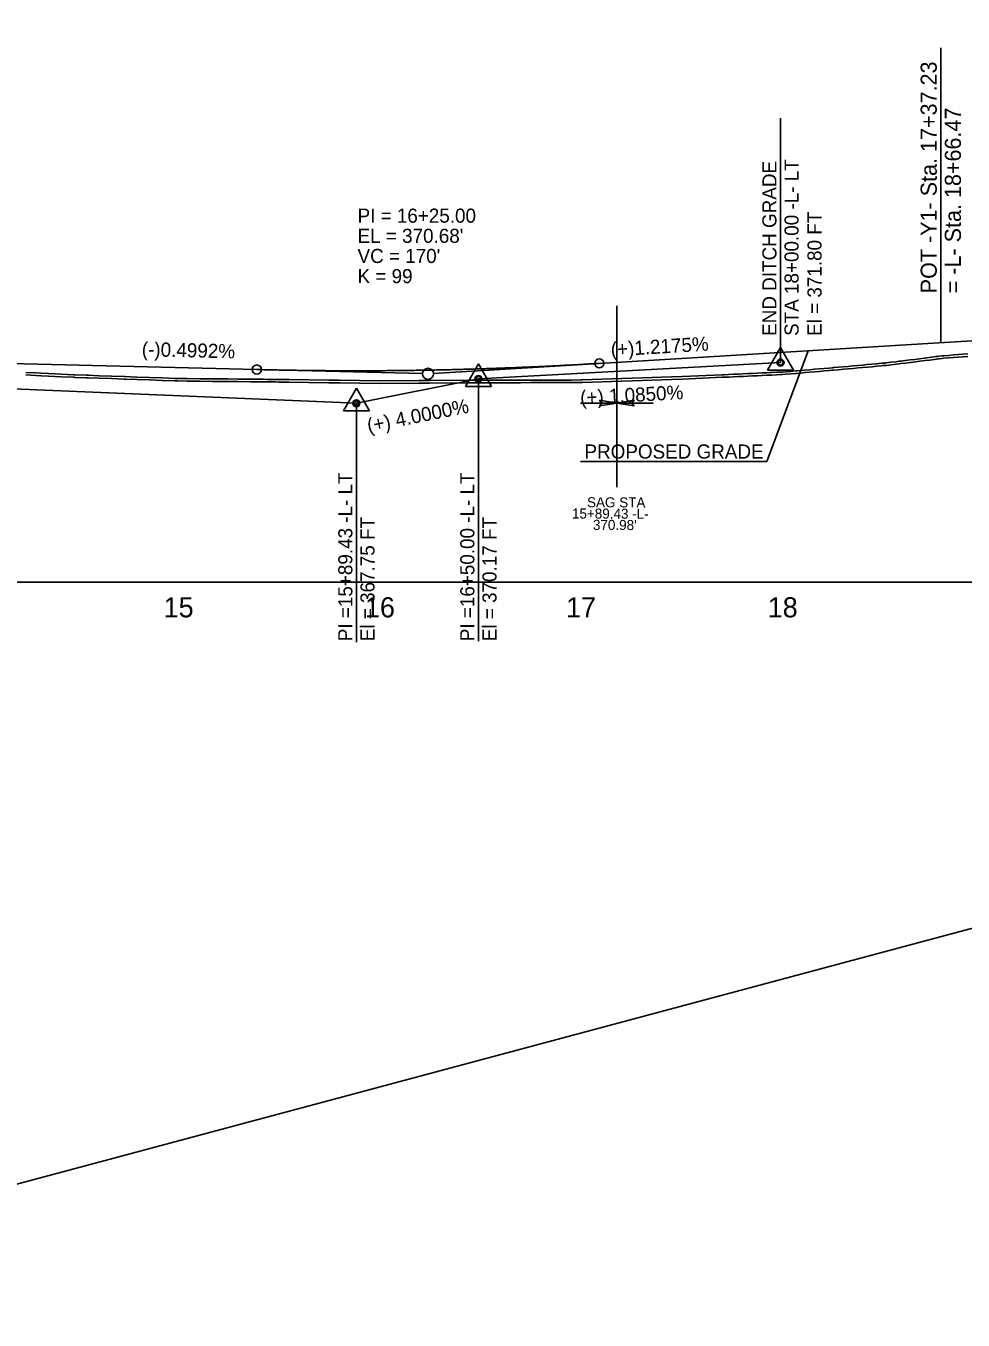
# Model space of a CAD drawing. Extents: x 1625686 to 1640492, y 1161393 to 1175642.
# Drawn here: x 1636337 to 1636802, y 1174544 to 1175187 of the extents above; entities that cross this region are included whole.
import ezdxf

# ---------------------------------------------------------------- set-up
doc = ezdxf.new("R2010")
doc.units = 0
for name, color, linetype in [('Exist Profile Cell', 7, 'Continuous'), ('Exist Vertical Profile Horizontal Axis Label Major', 7, 'Continuous'), ('Prop PFL Text', 7, 'Continuous'), ('Prop Plan Preparation Sag', 7, 'Continuous'), ('Prop Vertical Profile Curve Label', 7, 'Continuous'), ('Prop Vertical Profile Ditch Grade Left', 7, 'Continuous'), ('Prop Vertical Profile Ditch Grade Left Label', 7, 'Continuous'), ('Prop Vertical Profile Grade', 7, 'Continuous'), ('Prop Vertical Profile Grade Label', 7, 'Continuous'), ('Prop VPI Ditch Grade Left Label', 7, 'Continuous'), ('Prop VPI Label', 7, 'Continuous'), ('Scratch_Level_1', 7, 'Continuous'), ('Scratch_Level_3', 7, 'Continuous')]:
    doc.layers.add(name, color=color, linetype=linetype)

msp = doc.modelspace()

# ---------------------------------------------------------------- linework, layer by layer
at = {"layer": 'Exist Profile Cell'}
msp.add_line((1635911.78, 1174910.79), (1640378.1, 1174910.79), dxfattribs=at)
at = {"layer": 'Prop PFL Text'}
msp.add_line((1636791.35, 1175029.68), (1636791.35, 1175175.91), dxfattribs=at)
at = {"layer": 'Prop Plan Preparation Sag'}
for p, q in [((1636630.54, 1174957.96), (1636630.54, 1175047.91)), ((1636612.54, 1174999.68), (1636630.54, 1174999.68)), ((1636648.54, 1174999.68), (1636630.54, 1174999.68))]:
    msp.add_line(p, q, dxfattribs=at)
for points in [[(1636621.98, 1174998.25), (1636630.54, 1174999.68), (1636621.98, 1175001.1), (1636623.04, 1174999.68)], [(1636639.11, 1174998.25), (1636630.54, 1174999.68), (1636639.11, 1175001.1), (1636638.04, 1174999.68)]]:
    msp.add_lwpolyline(points, close=True, dxfattribs=at)
at = {"layer": 'Prop Vertical Profile Curve Label'}
for centre in [(1636451.78, 1175016.31), (1636621.78, 1175019.36)]:
    msp.add_circle(centre, 2.25, dxfattribs=at)
at = {"layer": 'Prop Vertical Profile Ditch Grade Left'}
msp.add_lwpolyline([(1635961.78, 1175022.04), (1636501.21, 1174999.54), (1636561.78, 1175011.65), (1636711.78, 1175019.79)], dxfattribs=at)
at = {"layer": 'Prop Vertical Profile Grade'}
for p, q in [((1635911.78, 1175029.79), (1636451.78, 1175016.31)), ((1636621.78, 1175019.36), (1636806.78, 1175030.62))]:
    msp.add_line(p, q, dxfattribs=at)
msp.add_spline([(1636451.78, 1175016.31), (1636455.18, 1175016.23), (1636458.58, 1175016.15), (1636461.98, 1175016.08), (1636465.38, 1175016.02), (1636468.78, 1175015.96), (1636472.18, 1175015.9), (1636475.58, 1175015.86), (1636478.98, 1175015.82), (1636482.38, 1175015.78), (1636485.78, 1175015.75), (1636489.18, 1175015.73), (1636492.58, 1175015.71), (1636495.98, 1175015.7), (1636499.38, 1175015.69), (1636502.78, 1175015.69), (1636506.18, 1175015.7), (1636509.58, 1175015.71), (1636512.98, 1175015.73), (1636516.38, 1175015.75), (1636519.78, 1175015.78), (1636523.18, 1175015.81), (1636526.58, 1175015.85), (1636529.98, 1175015.9), (1636533.38, 1175015.95), (1636536.78, 1175016.01), (1636540.18, 1175016.07), (1636543.58, 1175016.14), (1636546.98, 1175016.22), (1636550.38, 1175016.3), (1636553.78, 1175016.39), (1636557.18, 1175016.48), (1636560.58, 1175016.58), (1636563.98, 1175016.69), (1636567.38, 1175016.8), (1636570.78, 1175016.91), (1636574.18, 1175017.04), (1636577.58, 1175017.16), (1636580.98, 1175017.3), (1636584.38, 1175017.44), (1636587.78, 1175017.58), (1636591.18, 1175017.73), (1636594.58, 1175017.89), (1636597.98, 1175018.06), (1636601.38, 1175018.22), (1636604.78, 1175018.4), (1636608.18, 1175018.58), (1636611.58, 1175018.77), (1636614.98, 1175018.96), (1636618.38, 1175019.16), (1636621.78, 1175019.36)], degree=3, dxfattribs=at)
at = {"layer": 'Prop VPI Ditch Grade Left Label'}
for p, q in [((1636711.78, 1175019.79), (1636711.78, 1175141.01)), ((1636711.78, 1175027.27), (1636705.33, 1175016.07)), ((1636711.78, 1175027.27), (1636718.28, 1175016.07)), ((1636561.78, 1175019.12), (1636555.33, 1175007.92)), ((1636561.78, 1175019.12), (1636568.28, 1175007.92)), ((1636705.33, 1175016.07), (1636718.28, 1175016.07)), ((1636561.78, 1175011.65), (1636561.78, 1174881.45)), ((1636501.21, 1175007), (1636494.76, 1174995.8)), ((1636501.21, 1175007), (1636507.71, 1174995.8)), ((1636555.33, 1175007.92), (1636568.28, 1175007.92)), ((1636501.21, 1174999.52), (1636501.21, 1174881.06)), ((1636494.76, 1174995.8), (1636507.71, 1174995.8))]:
    msp.add_line(p, q, dxfattribs=at)
for centre, radius in [((1636711.78, 1175019.79), 1.75), ((1636711.78, 1175019.79), 1.2), ((1636561.78, 1175011.64), 1.75), ((1636561.78, 1175011.64), 1.2), ((1636501.21, 1174999.52), 1.75), ((1636501.21, 1174999.52), 1.2)]:
    msp.add_circle(centre, radius, dxfattribs=at)
at = {"layer": 'Prop VPI Label'}
for p, q in [((1636704.95, 1174970.66), (1636725.45, 1175025.67)), ((1636451.78, 1175016.31), (1636534.03, 1175014.26)), ((1636621.78, 1175019.36), (1636539.53, 1175014.35)), ((1636704.95, 1174970.66), (1636612.4, 1174970.66))]:
    msp.add_line(p, q, dxfattribs=at)
msp.add_circle((1636536.78, 1175014.19), 2.75, dxfattribs=at)
at = {"layer": 'Scratch_Level_1'}
for p, q in [((1636791.99, 1175023.1), (1636792.85, 1175023.16)), ((1636792.85, 1175023.16), (1636795.23, 1175023.35)), ((1636795.23, 1175023.35), (1636797.6, 1175023.53)), ((1636797.61, 1175023.53), (1636799.98, 1175023.71)), ((1636797.7, 1175022.29), (1636800.08, 1175022.47)), ((1636799.98, 1175023.71), (1636802.36, 1175023.89)), ((1636800.08, 1175022.47), (1636802.45, 1175022.65)), ((1636802.36, 1175023.89), (1636804.74, 1175024.07)), ((1636802.46, 1175022.65), (1636804.83, 1175022.83)), ((1636762.58, 1175019.47), (1636763.47, 1175019.55)), ((1636762.69, 1175018.23), (1636763.58, 1175018.31)), ((1636792.09, 1175021.85), (1636792.95, 1175021.92)), ((1636792.95, 1175021.92), (1636795.32, 1175022.1)), ((1636795.32, 1175022.1), (1636797.7, 1175022.29)), ((1636457.12, 1175010.19), (1636461.1, 1175010.13)), ((1636457.14, 1175011.44), (1636461.12, 1175011.38))]:
    msp.add_line(p, q, dxfattribs=at)
for points in [[(1636763.47, 1175019.55), (1636763.83, 1175019.59), (1636764.24, 1175019.63), (1636766.62, 1175019.91), (1636768.99, 1175020.18), (1636770.71, 1175020.39), (1636771.35, 1175020.47), (1636773.72, 1175020.76), (1636776.1, 1175021.07), (1636778.47, 1175021.37), (1636780.85, 1175021.67), (1636783.22, 1175021.97), (1636785.6, 1175022.28), (1636787.97, 1175022.58), (1636789, 1175022.71)], [(1636789.01, 1175022.72), (1636789.75, 1175022.81), (1636790.34, 1175022.88), (1636791.86, 1175023.08)], [(1636706.69, 1175014.79), (1636707.4, 1175014.82), (1636709.77, 1175014.92), (1636712.15, 1175015.02), (1636712.58, 1175015.03), (1636714.42, 1175015.19), (1636716.79, 1175015.39), (1636719.17, 1175015.59), (1636719.88, 1175015.66), (1636721.54, 1175015.8), (1636723.92, 1175016), (1636726.29, 1175016.21), (1636728.67, 1175016.42), (1636731.04, 1175016.63), (1636733.42, 1175016.84), (1636735.79, 1175017.05), (1636737.53, 1175017.2)], [(1636706.74, 1175013.54), (1636707.45, 1175013.57), (1636709.82, 1175013.67), (1636712.2, 1175013.77), (1636712.66, 1175013.79), (1636714.52, 1175013.94), (1636716.9, 1175014.15), (1636719.28, 1175014.35), (1636719.99, 1175014.41), (1636721.65, 1175014.55), (1636724.03, 1175014.76), (1636726.4, 1175014.97), (1636728.78, 1175015.17), (1636731.15, 1175015.38), (1636733.53, 1175015.59), (1636735.91, 1175015.8), (1636737.64, 1175015.95)], [(1636737.53, 1175017.2), (1636738.17, 1175017.26), (1636740.55, 1175017.47), (1636742.92, 1175017.68), (1636745.3, 1175017.89), (1636747.67, 1175018.11), (1636750.21, 1175018.34), (1636752.42, 1175018.54), (1636754.8, 1175018.75), (1636757.17, 1175018.97), (1636759.55, 1175019.19), (1636761.92, 1175019.41), (1636762.57, 1175019.47)], [(1636737.64, 1175015.95), (1636738.28, 1175016.01), (1636740.66, 1175016.22), (1636743.03, 1175016.43), (1636745.41, 1175016.65), (1636747.78, 1175016.86), (1636750.32, 1175017.09), (1636752.54, 1175017.29), (1636754.91, 1175017.51), (1636757.29, 1175017.73), (1636759.66, 1175017.95), (1636762.04, 1175018.17), (1636762.69, 1175018.23)], [(1636763.58, 1175018.31), (1636763.96, 1175018.34), (1636764.39, 1175018.39), (1636766.76, 1175018.67), (1636769.14, 1175018.94), (1636770.87, 1175019.15), (1636771.5, 1175019.23), (1636773.88, 1175019.52), (1636776.25, 1175019.83), (1636778.63, 1175020.13), (1636781, 1175020.43), (1636783.38, 1175020.73), (1636785.76, 1175021.04), (1636788.13, 1175021.34), (1636789.16, 1175021.47)], [(1636789.17, 1175021.48), (1636789.91, 1175021.57), (1636790.5, 1175021.64), (1636792.03, 1175021.84)], [(1636337.04, 1175013.61), (1636342.06, 1175013.36), (1636344.68, 1175013.23), (1636348.32, 1175013.05), (1636354.59, 1175012.74), (1636360.86, 1175012.44), (1636361.39, 1175012.41), (1636367.11, 1175012.23), (1636368.03, 1175012.2)], [(1636337.11, 1175014.86), (1636342.12, 1175014.61), (1636344.74, 1175014.47), (1636348.38, 1175014.3), (1636354.65, 1175013.99), (1636360.92, 1175013.69), (1636361.44, 1175013.66), (1636367.15, 1175013.48), (1636368.07, 1175013.45)], [(1636368.04, 1175012.2), (1636373.38, 1175012), (1636379.65, 1175011.78), (1636385.91, 1175011.55), (1636386.39, 1175011.53), (1636392.18, 1175011.35)], [(1636368.08, 1175013.45), (1636373.43, 1175013.25), (1636379.69, 1175013.02), (1636385.96, 1175012.8), (1636386.43, 1175012.78), (1636392.22, 1175012.6)], [(1636392.18, 1175011.35), (1636398.45, 1175011.12), (1636404.72, 1175010.89), (1636410.98, 1175010.66), (1636411.64, 1175010.64)], [(1636392.23, 1175012.6), (1636398.5, 1175012.37), (1636404.76, 1175012.14), (1636411.03, 1175011.91), (1636411.68, 1175011.89)], [(1636411.64, 1175010.64), (1636412.31, 1175010.62), (1636417.22, 1175010.57), (1636423.49, 1175010.51), (1636429.76, 1175010.45), (1636432.29, 1175010.43)], [(1636411.68, 1175011.89), (1636412.34, 1175011.87), (1636417.23, 1175011.82), (1636423.5, 1175011.76), (1636429.77, 1175011.7), (1636432.3, 1175011.68)], [(1636432.3, 1175010.43), (1636436.03, 1175010.38), (1636437.3, 1175010.36), (1636442.29, 1175010.31), (1636448.56, 1175010.26), (1636454.83, 1175010.2), (1636457.12, 1175010.19)], [(1636432.31, 1175011.68), (1636436.05, 1175011.63), (1636437.31, 1175011.61), (1636442.3, 1175011.56), (1636448.57, 1175011.51), (1636454.84, 1175011.45), (1636457.13, 1175011.44)], [(1636461.1, 1175010.13), (1636462.5, 1175010.11), (1636467.36, 1175010.08), (1636467.72, 1175010.08)], [(1636461.12, 1175011.38), (1636462.52, 1175011.36), (1636467.36, 1175011.33), (1636467.73, 1175011.33)], [(1636467.74, 1175010.08), (1636487.5, 1175009.74), (1636492.78, 1175009.71)], [(1636467.76, 1175011.33), (1636487.52, 1175010.99), (1636492.79, 1175010.96)], [(1636492.8, 1175009.71), (1636512.6, 1175009.38), (1636532.19, 1175009.57)], [(1636492.82, 1175010.96), (1636512.61, 1175010.63), (1636532.18, 1175010.82)], [(1636532.2, 1175009.57), (1636537.59, 1175009.55), (1636557.1, 1175009.74)], [(1636532.21, 1175010.82), (1636537.59, 1175010.8), (1636557.09, 1175010.99)], [(1636557.12, 1175010.99), (1636562.86, 1175010.98), (1636582.53, 1175010.97), (1636587.81, 1175011.06)], [(1636557.12, 1175009.74), (1636562.86, 1175009.73), (1636582.54, 1175009.72), (1636587.83, 1175009.81)], [(1636587.85, 1175011.06), (1636607.78, 1175011.05), (1636612.81, 1175011.13)], [(1636587.85, 1175009.81), (1636607.79, 1175009.8), (1636612.83, 1175009.88)], [(1636612.84, 1175011.13), (1636613.24, 1175011.13), (1636632.95, 1175011.81)], [(1636612.85, 1175009.88), (1636613.26, 1175009.88), (1636632.99, 1175010.56)], [(1636632.95, 1175011.81), (1636638.2, 1175011.99), (1636657.66, 1175012.66)], [(1636632.99, 1175010.56), (1636638.25, 1175010.74), (1636657.7, 1175011.41)], [(1636657.66, 1175012.66), (1636663.16, 1175012.85), (1636682.75, 1175013.72)], [(1636657.7, 1175011.41), (1636663.21, 1175011.6), (1636682.8, 1175012.47)], [(1636682.76, 1175013.72), (1636683.65, 1175013.75), (1636686.02, 1175013.84), (1636688.39, 1175013.93), (1636690.75, 1175014.04), (1636693.13, 1175014.15), (1636695.5, 1175014.26), (1636697.88, 1175014.37), (1636700.25, 1175014.48), (1636702.63, 1175014.59), (1636705, 1175014.7), (1636706.68, 1175014.79)], [(1636682.81, 1175012.47), (1636683.69, 1175012.5), (1636686.07, 1175012.59), (1636688.44, 1175012.68), (1636690.81, 1175012.79), (1636693.19, 1175012.9), (1636695.56, 1175013.01), (1636697.94, 1175013.12), (1636700.31, 1175013.23), (1636702.69, 1175013.34), (1636705.07, 1175013.46), (1636706.74, 1175013.54)]]:
    msp.add_lwpolyline(points, dxfattribs=at)
for centre, radius, start, end in [((1636789.32, 1175020.23), 2.5, 96.95013, 97.34369), ((1636792.19, 1175020.61), 2.5, 94.49303, 97.50913), ((1636793.04, 1175020.67), 2.5, 94.45076, 94.49303), ((1636795.42, 1175020.86), 2.5, 94.40843, 94.45076), ((1636797.8, 1175021.04), 2.5, 94.36605, 94.40843), ((1636800.17, 1175021.22), 2.5, 94.32362, 94.36605), ((1636800.17, 1175021.22), 1.25, 94.32362, 94.36605), ((1636802.55, 1175021.4), 2.5, 94.28113, 94.32362), ((1636802.55, 1175021.4), 1.25, 94.28113, 94.32362), ((1636737.75, 1175014.71), 2.5, 95.0539, 95.07641), ((1636737.75, 1175014.71), 1.25, 95.0539, 95.07641), ((1636762.8, 1175016.98), 2.5, 95.23039, 95.3055), ((1636762.8, 1175016.98), 1.25, 95.23039, 95.3055), ((1636763.7, 1175017.06), 2.5, 95.19818, 95.23039), ((1636763.7, 1175017.06), 1.25, 95.19818, 95.23039), ((1636789.32, 1175020.23), 1.25, 96.95013, 97.34369), ((1636792.19, 1175020.61), 1.25, 94.49303, 97.50913), ((1636793.04, 1175020.67), 1.25, 94.45076, 94.49303), ((1636795.42, 1175020.86), 1.25, 94.40843, 94.45076), ((1636797.8, 1175021.04), 1.25, 94.36605, 94.40843), ((1636336.98, 1175012.36), 2.5, 87.10527, 87.19134), ((1636367.99, 1175010.95), 1.25, 87.90269, 88.18627), ((1636367.99, 1175010.95), 2.5, 87.90269, 88.18627), ((1636392.14, 1175010.1), 1.25, 87.90963, 88.19674), ((1636392.14, 1175010.1), 2.5, 87.90963, 88.19674), ((1636411.59, 1175009.39), 1.25, 87.9626, 88.02966), ((1636411.59, 1175009.39), 2.5, 87.9626, 88.02966), ((1636432.28, 1175009.18), 1.25, 89.15844, 89.47666), ((1636432.28, 1175009.18), 2.5, 89.15844, 89.47666), ((1636457.11, 1175008.94), 1.25, 89.17896, 89.51485), ((1636457.11, 1175008.94), 2.5, 89.17896, 89.51485), ((1636461.08, 1175008.88), 1.25, 89.16018, 89.17896), ((1636461.08, 1175008.88), 2.5, 89.16018, 89.17896), ((1636467.72, 1175008.83), 1.25, 89.02277, 89.67765), ((1636467.72, 1175008.83), 2.5, 89.02277, 89.67765), ((1636492.78, 1175008.46), 1.25, 89.0303, 89.67709), ((1636492.78, 1175008.46), 2.5, 89.0303, 89.67709), ((1636532.2, 1175008.32), 2.5, 89.80089, 90.56802), ((1636532.2, 1175008.32), 1.25, 89.80089, 90.56802), ((1636557.12, 1175008.49), 2.5, 89.83206, 90.56619), ((1636557.12, 1175008.49), 1.25, 89.83206, 90.56619), ((1636587.85, 1175008.56), 2.5, 89.98455, 90.90256), ((1636587.85, 1175008.56), 1.25, 89.98455, 90.90256), ((1636612.85, 1175008.63), 2.5, 90.22123, 90.89721), ((1636612.85, 1175008.63), 1.25, 90.22123, 90.89721), ((1636633.03, 1175009.31), 2.5, 91.97076, 91.97595), ((1636633.03, 1175009.31), 1.25, 91.97076, 91.97595), ((1636657.75, 1175010.17), 2.5, 91.96756, 91.97958), ((1636657.75, 1175010.17), 1.25, 91.96756, 91.97958), ((1636682.86, 1175011.22), 2.5, 92.15503, 92.52154), ((1636682.86, 1175011.22), 1.25, 92.15503, 92.52154), ((1636706.8, 1175012.29), 2.5, 92.38399, 92.76724), ((1636706.8, 1175012.29), 1.25, 92.38399, 92.76724)]:
    msp.add_arc(centre, radius, start, end, dxfattribs=at)
at = {"layer": 'Scratch_Level_3'}
msp.add_line((1636080.34, 1174544.46), (1640138.71, 1175631), dxfattribs=at)
msp.add_lwpolyline([(1635911.78, 1174910.79), (1640049.19, 1174910.79), (1640049.19, 1175362.47)], dxfattribs=at)

# ---------------------------------------------------------------- texts
at = {"layer": 'Exist Vertical Profile Horizontal Axis Label Major'}
for s, p in [('15', (1636405.52, 1174893.29)), ('16', (1636505.46, 1174893.29)), ('17', (1636605.32, 1174893.29)), ('18', (1636705.45, 1174893.29))]:
    msp.add_text(s, height=10, dxfattribs=at).set_placement(p)
at = {"layer": 'Prop PFL Text'}
for s, p in [('POT -Y1- Sta. 17+37.23', (1636789.37, 1175054.15)), ('= -L- Sta. 18+66.47', (1636801.37, 1175054.15))]:
    msp.add_text(s, height=8, rotation=90, dxfattribs=at).set_placement(p)
at = {"layer": 'Prop Plan Preparation Sag'}
for s, p in [('SAG STA', (1636615.71, 1174947.94)), ('15+89.43 -L-', (1636608.22, 1174942.36)), ("370.98'", (1636618.64, 1174936.71))]:
    msp.add_text(s, height=5, rotation=359.75466, dxfattribs=at).set_placement(p)
at = {"layer": 'Prop Vertical Profile Curve Label'}
for s, p in [("VC = 170'", (1636501.78, 1175069.19)), ('K = 99', (1636501.78, 1175059.19))]:
    msp.add_text(s, height=7, dxfattribs=at).set_placement(p)
at = {"layer": 'Prop Vertical Profile Ditch Grade Left Label'}
for s, rotation, p in [('(+) 1.0850%', 3.10525, (1636612.5, 1174998.84)), ('(+) 4.0000%', 11.30993, (1636507.28, 1174984.96))]:
    msp.add_text(s, height=7, rotation=rotation, dxfattribs=at).set_placement(p)
at = {"layer": 'Prop Vertical Profile Grade Label'}
for s, rotation, p in [('(-)0.4992%', 358.57019, (1636394.6, 1175022.97)), ('(+)1.2175%', 3.48358, (1636627.72, 1175022.75))]:
    msp.add_text(s, height=7, rotation=rotation, dxfattribs=at).set_placement(p)
at = {"layer": 'Prop VPI Ditch Grade Left Label'}
for s, p in [('END DITCH GRADE', (1636709.78, 1175033)), ('STA 18+00.00 -L- LT', (1636720.78, 1175033)), ('El = 371.80 FT', (1636732.16, 1175033)), ('PI =15+89.43 -L- LT', (1636499.21, 1174881.46)), ('PI =16+50.00 -L- LT', (1636559.78, 1174881.45)), ('El = 367.75 FT', (1636510.21, 1174881.46)), ('El = 370.17 FT', (1636570.78, 1174881.45))]:
    msp.add_text(s, height=7, rotation=90, dxfattribs=at).set_placement(p)
at = {"layer": 'Prop VPI Label'}
for s, p in [('PI = 16+25.00', (1636501.78, 1175089.19)), ("EL = 370.68'", (1636501.78, 1175079.19)), ('PROPOSED GRADE', (1636614.45, 1174972.1))]:
    msp.add_text(s, height=7, dxfattribs=at).set_placement(p)

doc.saveas('drawing.dxf')
